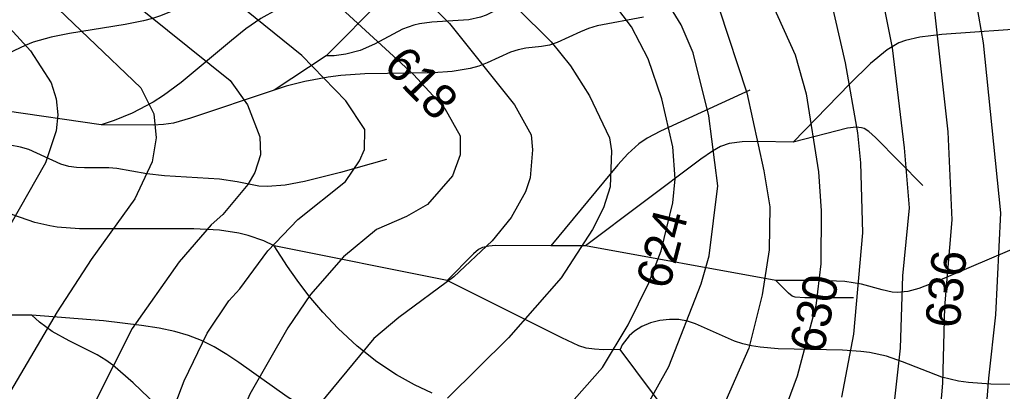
# Model space of a CAD drawing. Extents: x -709584 to -702006, y -1161789 to -1157496.
# Drawn here: x -708335.5 to -708051.5, y -1160384.1 to -1160276.6 of the extents above; entities that cross this region are included whole.
import ezdxf

# ---------------------------------------------------------------- set-up
doc = ezdxf.new("R2010")
doc.units = 0
for name, color, linetype in [('120_vrstevnice hlavní', 7, 'Continuous'), ('121_vrstevnice hlavní_popis', 7, 'Continuous'), ('122_vrstevnice základní', 7, 'Continuous'), ('411_akumulovaný odtok', 7, 'Continuous')]:
    doc.layers.add(name, color=color, linetype=linetype)

msp = doc.modelspace()

# ---------------------------------------------------------------- linework, layer by layer
at = {"layer": '120_vrstevnice hlavní'}
for points in [[(-708451.7, -1160074.15), (-708470.93, -1160090.64), (-708495.96, -1160110.45), (-708503.19, -1160117.54), (-708505.07, -1160122.46), (-708504.2, -1160131.72), (-708502.47, -1160137.94), (-708490.46, -1160151.39), (-708476.43, -1160163.54), (-708467.17, -1160172.65), (-708437.67, -1160199.12), (-708427.25, -1160207.65), (-708391.23, -1160233.55), (-708381.98, -1160241.5), (-708368.09, -1160251.77), (-708345.53, -1160271.3), (-708332.36, -1160285.62), (-708326.43, -1160294.88)], [(-708335.55, -1160136.05), (-708323.54, -1160143.43), (-708305.6, -1160151.53), (-708268, -1160164.55), (-708240.23, -1160175.69), (-708229.81, -1160180.75), (-708191.62, -1160201.58), (-708177.74, -1160210.11), (-708156.91, -1160225.16), (-708142.01, -1160238.17), (-708130.87, -1160248.73), (-708127.69, -1160252.93), (-708123.21, -1160260.45), (-708111.35, -1160286.78), (-708108.17, -1160298.06), (-708104.69, -1160320.62), (-708103.83, -1160331.9), (-708103.97, -1160347.24), (-708105.42, -1160359.39), (-708110.77, -1160379.64), (-708113.66, -1160387.45)], [(-708340.03, -1160197.09), (-708309.94, -1160213.44), (-708287.38, -1160224.29), (-708268.58, -1160234.41), (-708246.01, -1160248.44), (-708222.58, -1160266.24), (-708211.3, -1160277.66), (-708192.49, -1160301.24), (-708187.72, -1160309.92), (-708187.29, -1160314.26), (-708188.01, -1160322.36), (-708189.31, -1160326.41), (-708193.51, -1160333.78), (-708199, -1160340.58), (-708210, -1160351), (-708225.91, -1160362.71), (-708233.14, -1160368.79), (-708251.07, -1160390.49)], [(-708326.43, -1160294.88), (-708324.99, -1160299.5), (-708324.55, -1160304.13), (-708324.99, -1160308.76), (-708328.03, -1160318.02), (-708345.38, -1160348.39)]]:
    msp.add_lwpolyline(points, dxfattribs=at)
at = {"layer": '122_vrstevnice základní'}
for points in [[(-708056.82, -1160398.44), (-708055.37, -1160380.22), (-708053.34, -1160361.99), (-708051.9, -1160332.48), (-708056.96, -1160283.3), (-708058.99, -1160271.73), (-708065.78, -1160245.99), (-708071.28, -1160230.36), (-708076.2, -1160219.95), (-708081.41, -1160212.14), (-708098.76, -1160193.91), (-708118, -1160179.45), (-708130.58, -1160171.49), (-708187.58, -1160142.13), (-708225.76, -1160127.38), (-708235.74, -1160122.75), (-708249.19, -1160115.52), (-708261.05, -1160107.42), (-708266.7, -1160101.34), (-708269.01, -1160096.13), (-708269.3, -1160083.12), (-708266.41, -1160070.1)], [(-708392.68, -1160074.58), (-708419.15, -1160105.97), (-708435.79, -1160123.33), (-708438.53, -1160126.8), (-708440.85, -1160131.72), (-708440.41, -1160136.06), (-708439.26, -1160140.4), (-708435.35, -1160146.04), (-708423.06, -1160158.62), (-708414.67, -1160165.56), (-708399.05, -1160176.12), (-708362.88, -1160198.11), (-708347.55, -1160205.77), (-708309.08, -1160230.8), (-708272.92, -1160251.19), (-708248.33, -1160267.97), (-708221.71, -1160292.42)], [(-708097.9, -1160385.71), (-708094.42, -1160367.49), (-708091.82, -1160338.27), (-708092.4, -1160318.02), (-708093.27, -1160309.34), (-708096.88, -1160289.09), (-708101.51, -1160268.84), (-708108.31, -1160251.48), (-708116.12, -1160238.18), (-708120.6, -1160232.97), (-708132.03, -1160223.13), (-708154.16, -1160208.52), (-708172.24, -1160197.67), (-708179.76, -1160194.35), (-708195.68, -1160185.09), (-708232.42, -1160167.59), (-708246.01, -1160160.36), (-708280.15, -1160148.35), (-708300.4, -1160142.28), (-708314.86, -1160135.91), (-708320.5, -1160132.87), (-708324.99, -1160128.68)], [(-708337.28, -1160146.32), (-708323.54, -1160155.73), (-708306.18, -1160164.26), (-708283.04, -1160173.52), (-708260.19, -1160184.22), (-708246.3, -1160189.43), (-708228.94, -1160197.67), (-708201.17, -1160212.57), (-708168.19, -1160232.24), (-708154.31, -1160242.95), (-708144.76, -1160252.64), (-708137.67, -1160263.05), (-708133.33, -1160273.47), (-708125.38, -1160297.77), (-708120.46, -1160320.33), (-708118.72, -1160330.75), (-708118.87, -1160343.19), (-708120.89, -1160356.2), (-708124.8, -1160371.54), (-708134.2, -1160393.09)], [(-708156.77, -1160392.8), (-708147.94, -1160376.89), (-708138.54, -1160353.02), (-708136.23, -1160344.92), (-708133.77, -1160324.67), (-708136.37, -1160304.42), (-708140.85, -1160286.2), (-708144.33, -1160278.1), (-708149.24, -1160270), (-708157.34, -1160259.87), (-708168.19, -1160248.59), (-708180.34, -1160239.62), (-708194.23, -1160231.81), (-708241.09, -1160210.26), (-708277.54, -1160190.59), (-708315.15, -1160172.51), (-708333.38, -1160162.24), (-708340.61, -1160158.77)], [(-708201.32, -1160415.8), (-708167.04, -1160377.18), (-708159.66, -1160364.88), (-708153.73, -1160352.73), (-708150.11, -1160343.48), (-708146.79, -1160329.59), (-708146.06, -1160322.65), (-708146.79, -1160313.39), (-708149.97, -1160299.5), (-708153.87, -1160287.93), (-708158.65, -1160278.68), (-708165.59, -1160269.42), (-708172.39, -1160262.48), (-708185.69, -1160252.78), (-708201.46, -1160243.53), (-708240.52, -1160222.99), (-708256.71, -1160215.76), (-708279.14, -1160203.17), (-708321.23, -1160182.78), (-708349.58, -1160167.15)], [(-708339.74, -1160183.79), (-708305.03, -1160203.03), (-708269.44, -1160221.25), (-708257.29, -1160228.77), (-708239.94, -1160239.19), (-708208.69, -1160259.29), (-708191.91, -1160273.03), (-708181.93, -1160283.01), (-708176.29, -1160289.96), (-708170.8, -1160298.64), (-708165.01, -1160310.79), (-708164.43, -1160314.55), (-708164.87, -1160324.96), (-708166.75, -1160331.04), (-708169.93, -1160337.26), (-708179.04, -1160351.29), (-708194.23, -1160368.64), (-708211.88, -1160386)], [(-708337.57, -1160472.79), (-708327.59, -1160465.12), (-708312.26, -1160448.63), (-708305.6, -1160436.63), (-708300.98, -1160422.74), (-708298.23, -1160411.17), (-708292.44, -1160392.66), (-708287.96, -1160381.08), (-708281.31, -1160367.2), (-708275.08, -1160357.94), (-708271.9, -1160354.47), (-708263.8, -1160343.48), (-708255.12, -1160334.36), (-708241.38, -1160323.37), (-708237.33, -1160317.44), (-708235.89, -1160314.11), (-708235.74, -1160308.33), (-708241.24, -1160300.08), (-708253.97, -1160286.92), (-708278.41, -1160267.1), (-708314.86, -1160242.51), (-708334.68, -1160230.94), (-708350.73, -1160220.38)], [(-708376.19, -1160231.52), (-708330.77, -1160267.25), (-708300.54, -1160296.32), (-708296.78, -1160303.84), (-708296.06, -1160310.79), (-708297.22, -1160317.73), (-708302.28, -1160328.43), (-708314.86, -1160345.93), (-708324.7, -1160361.12), (-708338.15, -1160383.98)], [(-708083, -1160232.68), (-708078.37, -1160244.25), (-708071.14, -1160274.34), (-708067.23, -1160309.05), (-708066.07, -1160334.51), (-708068.24, -1160359.68), (-708068.82, -1160381.66), (-708072, -1160418.69)], [(-708348.42, -1160236.44), (-708332.08, -1160249.17), (-708328.89, -1160252.35), (-708305.03, -1160269.71), (-708274.65, -1160294.15), (-708269.73, -1160301.24), (-708266.12, -1160310.5), (-708265.97, -1160315.7), (-708267.56, -1160320.77), (-708269.59, -1160324.24), (-708276.82, -1160332.92), (-708280.15, -1160335.95), (-708289.4, -1160346.66), (-708303, -1160365.9), (-708313.85, -1160387.3), (-708321.66, -1160407.26), (-708330.19, -1160424.48), (-708335.55, -1160433.16)], [(-708083.29, -1160392.36), (-708080.97, -1160371.54), (-708080.25, -1160350.71), (-708078.37, -1160331.04), (-708079.82, -1160313.68), (-708083.29, -1160284.75), (-708087.92, -1160261.61)], [(-708221.71, -1160292.42), (-708212.6, -1160302.25), (-708208.26, -1160310.21), (-708208.26, -1160315.7), (-708210.43, -1160321.78), (-708217.66, -1160330.02), (-708223.74, -1160333.5), (-708232.42, -1160337.26), (-708241.96, -1160345.21), (-708251.51, -1160356.06), (-708258.02, -1160365.75), (-708269.01, -1160384.84), (-708274.51, -1160397.57), (-708284.2, -1160423.03), (-708285.93, -1160429.39), (-708290.71, -1160442.12), (-708298.95, -1160458.03), (-708307.48, -1160470.76), (-708315.88, -1160480.02), (-708324.7, -1160486.67), (-708336.27, -1160492.89)]]:
    msp.add_lwpolyline(points, dxfattribs=at)
at = {"layer": '411_akumulovaný odtok'}
for p, q in [((-708246.99, -1160287), (-708261.99, -1160297)), ((-708211.99, -1160352), (-708261.99, -1160342)), ((-708171.99, -1160342), (-708181.99, -1160342)), ((-708116.99, -1160352), (-708171.99, -1160342)), ((-708146.99, -1160392), (-708161.99, -1160372))]:
    msp.add_line(p, q, dxfattribs=at)
for points in [[(-708201.99, -1160232), (-708235.29, -1160258.77), (-708241.6, -1160263.6), (-708245.88, -1160266.61), (-708250.28, -1160269.26), (-708252.56, -1160270.37), (-708261.34, -1160273.73), (-708265.85, -1160276.24), (-708270.15, -1160279.27), (-708274.34, -1160282.58), (-708288.84, -1160294.78), (-708293.97, -1160298.54), (-708296.94, -1160300.42), (-708302.99, -1160303.61), (-708308.25, -1160305.78), (-708311.99, -1160307)], [(-708256.99, -1160242), (-708267.31, -1160255.37), (-708271.71, -1160260.61), (-708273.73, -1160262.8), (-708277.62, -1160266.33), (-708279.57, -1160267.76), (-708283.72, -1160270.33), (-708290.31, -1160273.62), (-708294.86, -1160275.45), (-708297.19, -1160276.22), (-708299.78, -1160276.93), (-708305.07, -1160278.03), (-708321.16, -1160280.6), (-708326.45, -1160281.65), (-708331.59, -1160283.1), (-708333.98, -1160284.03), (-708338.62, -1160286.26), (-708345.39, -1160290.14), (-708371.99, -1160307)], [(-708166.99, -1160252), (-708193.19, -1160270.9), (-708197.65, -1160273.75), (-708200.74, -1160275.31), (-708202.34, -1160275.9), (-708205.74, -1160276.62), (-708216.43, -1160277.32), (-708219.94, -1160277.75), (-708221.64, -1160278.14), (-708224.88, -1160279.37), (-708232.94, -1160283.72), (-708237.1, -1160285.49), (-708241.23, -1160286.58), (-708244.62, -1160287), (-708246.99, -1160287)], [(-708211.99, -1160267), (-708220.37, -1160266.86), (-708223.68, -1160266.94), (-708226.02, -1160267.32), (-708227.46, -1160267.94), (-708228.78, -1160268.88), (-708230.66, -1160270.56), (-708246.99, -1160287)], [(-708155.25, -1160275.88), (-708168.59, -1160278.38), (-708171.09, -1160279.14), (-708173.45, -1160280.1), (-708180.19, -1160283.21), (-708182.42, -1160283.94), (-708184.67, -1160284.35), (-708189.21, -1160284.84), (-708191.46, -1160285.27), (-708193.7, -1160286), (-708200.45, -1160289.11), (-708202.83, -1160290.04), (-708205.31, -1160290.73), (-708210.54, -1160291.58), (-708215.99, -1160291.97), (-708235.74, -1160292.28), (-708242.66, -1160292.75), (-708246.34, -1160293.19), (-708253.14, -1160294.43), (-708258.46, -1160295.82), (-708261.99, -1160297)], [(-708014.49, -1160277), (-708069.01, -1160280.84), (-708075.4, -1160281.63), (-708079.47, -1160282.59), (-708081.39, -1160283.31), (-708084.84, -1160285.33), (-708089.59, -1160289.27), (-708095.63, -1160295.19), (-708111.99, -1160312)], [(-708261.99, -1160297), (-708286.17, -1160305.11), (-708291.05, -1160306.51), (-708294, -1160306.93), (-708296.98, -1160307.06), (-708311.99, -1160307)], [(-708124.49, -1160297), (-708150.27, -1160308.81), (-708154.18, -1160310.88), (-708156.61, -1160312.5), (-708159.73, -1160315.38), (-708162.61, -1160318.59), (-708181.99, -1160342)], [(-708311.99, -1160307), (-708339.8, -1160302.93), (-708343.88, -1160302.52), (-708345.87, -1160302.55), (-708347.78, -1160302.96), (-708350.54, -1160304.27), (-708354.18, -1160306.59), (-708361.99, -1160312)], [(-708074.49, -1160324.5), (-708088.2, -1160310.62), (-708090.13, -1160308.95), (-708091.49, -1160308.1), (-708092.21, -1160307.82), (-708093.78, -1160307.65), (-708096.3, -1160307.97), (-708111.99, -1160312)], [(-708111.99, -1160312), (-708122.12, -1160311.81), (-708126.69, -1160311.9), (-708130.51, -1160312.43), (-708132.95, -1160313.28), (-708135.29, -1160314.58), (-708138.68, -1160316.91), (-708171.99, -1160342)], [(-708261.99, -1160342), (-708265, -1160340.55), (-708269.53, -1160338.98), (-708272.2, -1160338.33), (-708277.81, -1160337.44), (-708285.19, -1160337.04), (-708318.21, -1160337.05), (-708324.73, -1160336.58), (-708326.86, -1160336.25), (-708331.15, -1160335.2), (-708337.47, -1160333.03), (-708343.67, -1160330.5), (-708347.7, -1160328.61), (-708351.63, -1160326.35), (-708353.63, -1160324.87), (-708357.79, -1160321.28), (-708361.71, -1160317.47), (-708366.99, -1160312)], [(-708229.49, -1160317), (-708242.78, -1160320.78), (-708253.18, -1160323.43), (-708258.81, -1160324.48), (-708263.94, -1160324.86), (-708266.43, -1160324.71), (-708272.71, -1160323.48), (-708277.78, -1160322.76), (-708293.65, -1160321.72), (-708298.81, -1160321.2), (-708307.49, -1160319.59), (-708309.8, -1160319.42), (-708316.8, -1160319.47), (-708319.09, -1160319.37), (-708321.33, -1160319.04), (-708323.66, -1160318.34), (-708332.87, -1160314.18), (-708335.32, -1160313.44), (-708338.24, -1160312.88), (-708341.52, -1160312.48), (-708348.58, -1160312.04), (-708361.99, -1160312)], [(-708034.49, -1160337), (-708070.9, -1160352.51), (-708075.63, -1160354.3), (-708078.78, -1160355.18), (-708081.92, -1160355.53), (-708083.37, -1160355.41), (-708086.27, -1160354.76), (-708092.17, -1160353.04), (-708097, -1160352.31), (-708104.38, -1160352), (-708116.99, -1160352)], [(-708331.99, -1160362), (-708342.71, -1160362.08), (-708345.84, -1160361.73), (-708347.85, -1160361.17), (-708349.81, -1160360.33), (-708353.63, -1160358.29), (-708381.99, -1160342)], [(-708216.34, -1160384.58), (-708221.4, -1160382.22), (-708226.64, -1160379.3), (-708232.28, -1160375.5), (-708238, -1160370.97), (-708243.49, -1160365.9), (-708247.95, -1160361.15), (-708251.92, -1160356.41), (-708255.35, -1160351.94), (-708258.16, -1160348), (-708261.99, -1160342)], [(-708181.99, -1160342), (-708198.02, -1160341.94), (-708199.97, -1160342.05), (-708201.8, -1160342.46), (-708202.89, -1160343.07), (-708204.4, -1160344.31), (-708211.99, -1160352)], [(-708161.99, -1160372), (-708166.77, -1160372.04), (-708169.38, -1160371.91), (-708171.81, -1160371.56), (-708173.9, -1160370.89), (-708178.83, -1160368.63), (-708211.99, -1160352)], [(-708094.49, -1160357), (-708108.6, -1160357.05), (-708111.42, -1160356.82), (-708112.25, -1160356.5), (-708113.34, -1160355.71), (-708116.99, -1160352)], [(-708219.49, -1160439.5), (-708251.44, -1160416.6), (-708262.96, -1160408.75), (-708270.05, -1160404.67), (-708272.48, -1160403.54), (-708279.06, -1160401.01), (-708281.18, -1160400.05), (-708285.41, -1160397.42), (-708291.33, -1160392.5), (-708302.72, -1160381.61), (-708308.57, -1160376.52), (-708310.66, -1160375.01), (-708313.12, -1160373.51), (-708321.25, -1160369.5), (-708326.15, -1160366.72), (-708329.76, -1160364.11), (-708331.99, -1160362)], [(-708151.99, -1160467), (-708160.85, -1160455.89), (-708167.55, -1160448.1), (-708171.14, -1160444.21), (-708178.67, -1160436.87), (-708188.55, -1160428.48), (-708201.87, -1160417.82), (-708212.08, -1160410.18), (-708219.11, -1160405.5), (-708222.74, -1160403.39), (-708226.2, -1160401.6), (-708244.06, -1160393.68), (-708251.01, -1160390.2), (-708258.25, -1160385.66), (-708272.17, -1160375.73), (-708275.69, -1160373.39), (-708279.29, -1160371.23), (-708283.01, -1160369.37), (-708286.75, -1160367.93), (-708290.66, -1160366.79), (-708295.22, -1160365.83), (-708300.34, -1160365), (-708311.28, -1160363.71), (-708331.99, -1160362)], [(-708048.45, -1160382.1), (-708054.87, -1160381.98), (-708061.3, -1160381.55), (-708064.18, -1160381.16), (-708068.99, -1160379.96), (-708080.37, -1160375.53), (-708084.97, -1160373.94), (-708089.86, -1160372.84), (-708092.45, -1160372.52), (-708097.71, -1160372.17), (-708116.28, -1160371.77), (-708121.5, -1160371.34), (-708124.05, -1160370.95), (-708126.54, -1160370.37), (-708128.89, -1160369.59), (-708140.21, -1160364.54), (-708142.51, -1160363.74), (-708145, -1160363.31), (-708147.71, -1160363.26), (-708150.49, -1160363.59), (-708153.2, -1160364.27), (-708155.7, -1160365.3), (-708157.85, -1160366.64), (-708159.4, -1160368.02), (-708161.43, -1160370.65), (-708161.99, -1160372)]]:
    msp.add_lwpolyline(points, dxfattribs=at)

# ---------------------------------------------------------------- texts
at = {"layer": '121_vrstevnice hlavní_popis'}
for s, rotation, p in [('618', 314.1696, (-708230.72, -1160290.27)), ('624', 75.4864, (-708147.86, -1160354.9)), ('636', 84.5129, (-708063.89, -1160366.03)), ('630', 78.0188, (-708103.3, -1160373.49))]:
    msp.add_text(s, height=10, rotation=rotation, dxfattribs=at).set_placement(p)

doc.saveas('drawing.dxf')
